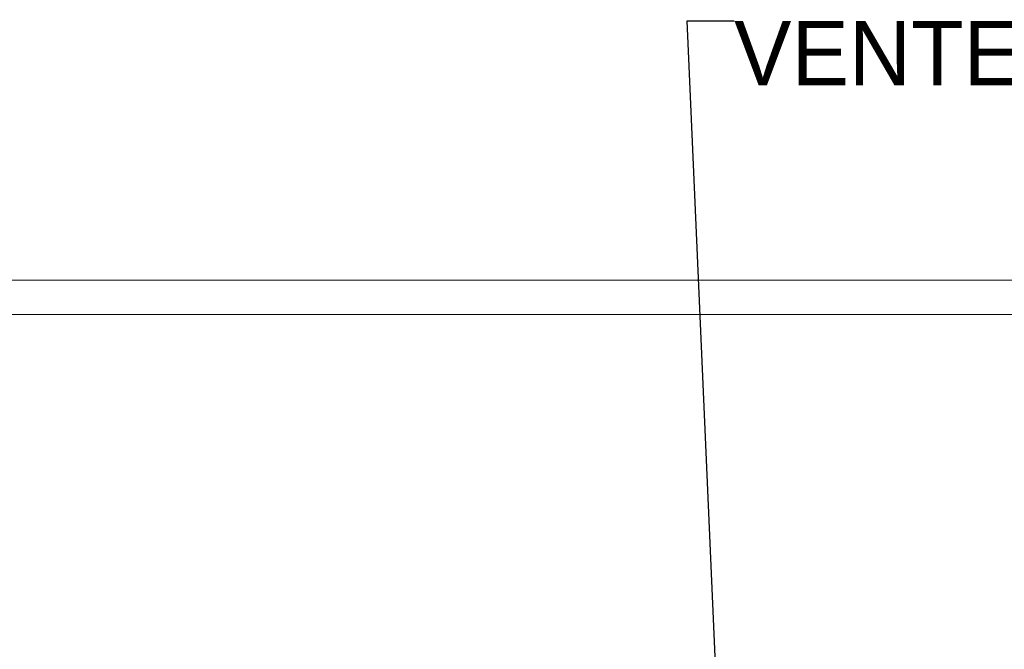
# Model space of a CAD drawing. Header units: millimetres. Extents: x 52659 to 1698020, y -10054 to 104697.
# Tile 338 of 363: x 1320910 to 1323970, y 15064 to 17019. Entities that reach past the tile are written whole.
import ezdxf

# ---------------------------------------------------------------- set-up
doc = ezdxf.new("R2010")
doc.units = ezdxf.units.MM
doc.header["$MEASUREMENT"] = 0
doc.layers.add('02-10 Toiture.Construction', color=7, linetype='Continuous')
doc.layers.add('06-05 Etiquette.Texte', color=7, linetype='Continuous')
doc.dimstyles.new('STYLE_GENERE__4', dxfattribs={"dimtxt": 0.18, "dimasz": 145.92, "dimexe": 0.18, "dimexo": 0.0625, "dimgap": 0, "dimtad": 0, "dimtih": 1, "dimtoh": 1, "dimdec": 4, "dimzin": 0, "dimdsep": 46, "dimcen": 0.09, "dimadec": 0, "dimazin": 0, "dimtfac": 1, "dimtdec": 4, "dimtmove": 0, "dimatfit": 3, "dimldrblk": 'ARROWHEAD_1', "dimfxl": 1, "dimtolj": 1, "dimtzin": 0, "dimarcsym": 0})

# ---------------------------------------------------------------- blocks, each defined once
blk = doc.blocks.new('Élément de coupe_1222_4', base_point=(1305239.9, 3740.7))
at = {"layer": '02-10 Toiture.Construction', "color": 7, "linetype": 'Continuous', "lineweight": 5}
for p, q in [((1311455, 16210.7), (1325021.1, 16210.7)), ((1325021.1, 16103.2), (1312158.1, 16103.2))]:
    blk.add_line(p, q, dxfattribs=at)
blk = doc.blocks.new('ARROWHEAD_1')
at = {"color": 0, "linetype": 'Continuous', "lineweight": 0}
blk.add_line((0, 0), (-1, 0), dxfattribs=at)
blk.add_circle((0, 0), 0.25, dxfattribs=at)

msp = doc.modelspace()

# ---------------------------------------------------------------- block references
at = {"layer": '02-10 Toiture.Construction', "lineweight": 0}
msp.add_blockref('Élément de coupe_1222_4', (1305239.898, 3740.697), dxfattribs=at)

# ---------------------------------------------------------------- texts
at = {"layer": '06-05 Etiquette.Texte', "color": 7, "linetype": 'Continuous', "lineweight": 9, "insert": (1323130.069, 17015.908), "char_height": 200, "attachment_point": 1}
msp.add_mtext('\\A1;VENTELLEES DE VENTILATION', dxfattribs=at)

# ---------------------------------------------------------------- leaders
at = {"layer": '06-05 Etiquette.Texte', "color": 7, "linetype": 'Continuous', "lineweight": 9, "annotation_type": 0, "has_hookline": 1, "hookline_direction": 0, "text_width": 4933.333}
msp.add_leader([(1323130.069, 13690.697), (1322984.149, 17015.908), (1323130.069, 17015.908)], dimstyle='STYLE_GENERE__4', dxfattribs=at)

doc.saveas('drawing.dxf')
